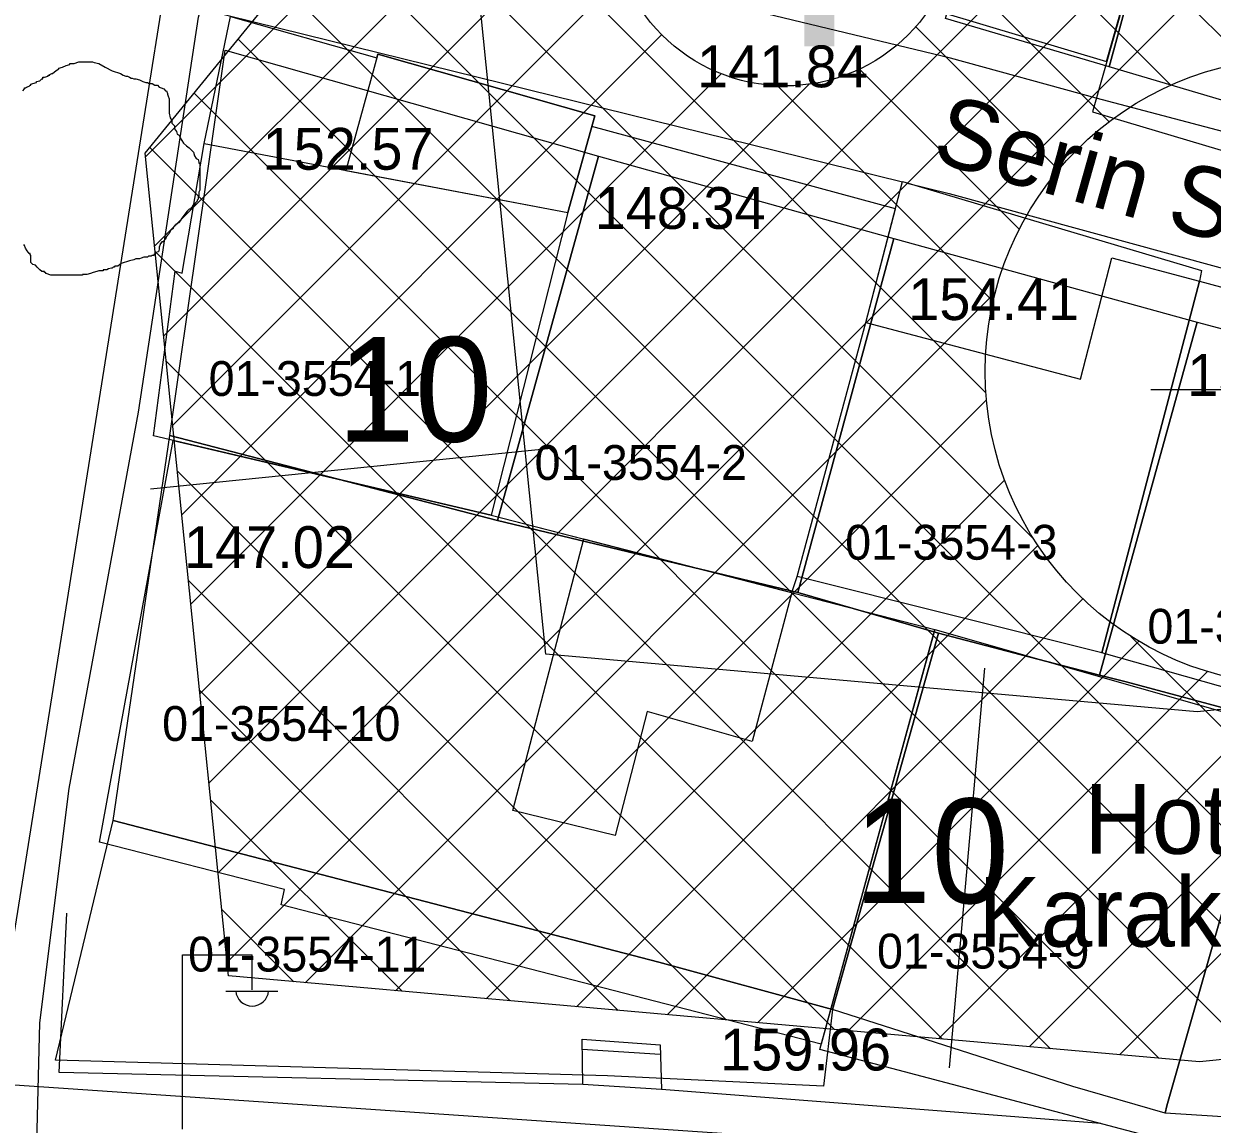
# Model space of a CAD drawing. Extents: x 419101 to 420177, y 4451541 to 4452254.
# Drawn here: x 419988.7 to 420022.82, y 4452110.65 to 4452142.24 of the extents above; entities that cross this region are included whole.
import ezdxf

# ---------------------------------------------------------------- set-up
doc = ezdxf.new("R2010")
doc.units = 0
for name, color, linetype in [('2_KADASTRO', 7, 'Continuous'), ('3_HALİHAZIR', 7, 'Continuous'), ('Level 10', 7, 'Continuous'), ('Level 15', 7, 'Continuous'), ('Level 20', 7, 'Continuous'), ('Level 28', 7, 'Continuous'), ('Level 3', 7, 'Continuous'), ('Level 30', 7, 'Continuous')]:
    doc.layers.add(name, color=color, linetype=linetype)

msp = doc.modelspace()

# ---------------------------------------------------------------- linework, layer by layer
at = {"layer": '2_KADASTRO'}
for points in [[(420015.157, 4452142.385), (420018.059, 4452153.007), (420022.798, 4452151.741), (420019.864, 4452141)], [(420019.864, 4452141), (420022.798, 4452151.741), (420027.218, 4452150.528), (420029.606, 4452149.806), (420026.592, 4452139.015)], [(419992.89, 4452130.42), (419994.48, 4452141.48), (420005.2, 4452138.44), (420002.3, 4452127.98)], [(420002.3, 4452127.98), (420005.2, 4452138.44), (420013.68, 4452136.07), (420010.92, 4452125.91)], [(420010.92, 4452125.91), (420013.68, 4452136.07), (420022.39, 4452133.67), (420019.587, 4452123.545), (420017.3, 4452124.13), (420014.96, 4452124.75)], [(420019.587, 4452123.545), (420022.39, 4452133.67), (420031.031, 4452131.378), (420028.26, 4452121.23), (420024.668, 4452122.193), (420020.35, 4452123.35)], [(419991.26, 4452119.37), (419992.89, 4452130.42), (420002.3, 4452127.98), (420010.92, 4452125.91), (420014.96, 4452124.75), (420011.92, 4452113.95), (420006.93, 4452115.3)], [(420011.92, 4452113.95), (420014.96, 4452124.75), (420017.3, 4452124.13), (420019.587, 4452123.545), (420020.35, 4452123.35), (420024.668, 4452122.193), (420021.52, 4452111.18), (420021.47, 4452110.97), (420018.82, 4452111.74)], [(420021.47, 4452110.97), (420021.52, 4452111.18), (420024.668, 4452122.193), (420028.26, 4452121.23), (420035.252, 4452119.258), (420032.76, 4452110.25)], [(419989.61, 4452112.493), (419991.26, 4452119.37), (420006.93, 4452115.3), (420011.92, 4452113.95), (420011.66, 4452111.75), (420005.46, 4452112.04)]]:
    msp.add_lwpolyline(points, close=True, dxfattribs=at)
at = {"layer": '3_HALİHAZIR'}
for p, q in [((419993.255, 4452110.515), (419993.255, 4452115.515)), ((419993.255, 4452115.515), (419995.255, 4452115.515)), ((419995.255, 4452114.515), (419995.255, 4452115.515)), ((419994.495, 4452114.475), (419995.995, 4452114.475)), ((420004.732, 4452112.805), (420006.974, 4452112.66)), ((420004.752, 4452111.801), (420007.007, 4452111.656))]:
    msp.add_line(p, q, dxfattribs=at)
for points in [[(420015.021, 4452142.576), (420019.787, 4452141.15), (420022.815, 4452151.794), (420017.871, 4452153.091)], [(420026.315, 4452137.963), (420027.679, 4452142.887), (420028.377, 4452145.396), (420029.572, 4452149.985), (420026.936, 4452150.652), (420022.815, 4452151.794), (420019.378, 4452139.71), (420026.223, 4452137.672)], [(419993.873, 4452138.797), (419994.629, 4452142.446), (419998.83, 4452141.257), (419998.859, 4452141.361), (420005.094, 4452139.59), (420004.32, 4452136.823), (420002.116, 4452128.138), (419992.423, 4452130.41), (419993.047, 4452135.136), (419993.241, 4452135.076)], [(419997.941, 4452138.028), (420004.32, 4452136.823), (420005.094, 4452139.59), (419998.859, 4452141.361)], [(420002.116, 4452128.138), (420010.746, 4452125.911), (420010.906, 4452126.376), (420012.875, 4452133.661), (420013.724, 4452136.928), (420005.01, 4452139.291), (420004.32, 4452136.823), (420002.116, 4452128.138)], [(420002.116, 4452128.138), (419992.423, 4452130.41), (419993.047, 4452135.136), (419993.241, 4452135.076), (419993.873, 4452138.797), (420004.32, 4452136.823)], [(420012.875, 4452133.661), (420013.926, 4452137.705), (420022.513, 4452135.152), (420022.454, 4452134.846), (420019.645, 4452124.181), (420010.906, 4452126.376)], [(420010.906, 4452126.376), (420012.875, 4452133.661), (420019.041, 4452132.034), (420019.941, 4452135.514), (420022.454, 4452134.846), (420019.645, 4452124.181)], [(420022.454, 4452134.846), (420031.181, 4452132.492), (420028.307, 4452121.733), (420019.645, 4452124.181)], [(419992.985, 4452130.279), (420002.116, 4452128.138), (420014.853, 4452124.851), (420011.592, 4452112.947), (419996.084, 4452116.953), (419996.187, 4452117.389), (419990.877, 4452118.748)], [(420002.738, 4452119.654), (420004.773, 4452127.452), (420010.746, 4452125.911), (420009.607, 4452121.635), (420006.596, 4452122.502), (420005.675, 4452118.939)], [(420011.55, 4452112.797), (420014.853, 4452124.851), (420032.392, 4452119.853), (420032.47, 4452120.109), (420035.251, 4452119.279), (420034.283, 4452116.002), (420033.547, 4452113.511), (420032.346, 4452108.778), (420020.98, 4452109.828), (420021.06, 4452110.292)], [(420007.008, 4452111.65), (420004.753, 4452111.796), (420004.726, 4452113.098), (420006.966, 4452112.928)]]:
    msp.add_lwpolyline(points, close=True, dxfattribs=at)
for points in [[(420034.07, 4452136.251), (420019.49, 4452140.105), (420015.302, 4452141.249), (420001.179, 4452144.65), (419993.646, 4452146.237), (419993.619, 4452146.286), (419993.601, 4452146.368)], [(419991.994, 4452131.087), (419993.716, 4452142.426), (419993.752, 4452142.569), (419993.869, 4452142.648), (420013.924, 4452137.698)], [(420014.062, 4452137.664), (420015.266, 4452137.367), (420036.934, 4452131.441), (420052.383, 4452126.3), (420052.501, 4452126.197), (420052.538, 4452126.114), (420052.54, 4452125.98), (420052.507, 4452125.76), (420048.236, 4452115.681)], [(420005.714, 4452106.763), (419989.317, 4452107.038), (419989.202, 4452107.06), (419989.051, 4452107.213), (419989.006, 4452107.421), (419989.16, 4452113.562), (419990, 4452120.286), (419991.994, 4452131.087)], [(420004.753, 4452111.796), (419989.713, 4452112.143), (419989.933, 4452116.711)], [(420019.618, 4452110.672), (420007.008, 4452111.65)]]:
    msp.add_lwpolyline(points, dxfattribs=at)
msp.add_arc((419995.255, 4452114.518), 0.474, 184.8384, 355.1464, dxfattribs=at)
at = {"layer": 'Level 10'}
msp.add_lwpolyline([(420065.245, 4452152.359), (419997.178, 4452171.149), (419987.722, 4452111.832), (420046.839, 4452107.791)], close=True, dxfattribs=at)
at = {"layer": 'Level 15'}
for p, q in [((419992.455, 4452135.85), (420011.116, 4452154.512)), ((420023.806, 4452141.133), (420010.491, 4452154.448)), ((419992.195, 4452138.419), (420007.969, 4452154.193)), ((419994.015, 4452120.44), (420027.035, 4452153.46)), ((419994.275, 4452117.872), (420029.188, 4452152.785)), ((419994.535, 4452115.303), (420031.341, 4452152.109)), ((420016.322, 4452131.647), (419999.941, 4452148.028)), ((420017.698, 4452127.442), (419998.67, 4452146.47)), ((420021.635, 4452140.477), (420015.389, 4452146.723)), ((419992.715, 4452133.282), (420005.605, 4452146.172)), ((420029.19, 4452113.122), (419997.399, 4452144.913)), ((420019.857, 4452139.425), (420015.324, 4452143.958)), ((419992.975, 4452130.714), (420005.895, 4452143.635)), ((420026.621, 4452112.862), (419996.128, 4452143.356)), ((420018.409, 4452138.045), (420014.305, 4452142.149)), ((419993.235, 4452128.145), (420007.012, 4452141.922)), ((420024.052, 4452112.603), (419994.857, 4452141.798)), ((419993.495, 4452125.577), (420008.719, 4452140.801)), ((420017.281, 4452136.343), (420012.692, 4452140.933)), ((419993.755, 4452123.008), (420011.248, 4452140.501)), ((420016.529, 4452134.269), (420010.339, 4452140.458)), ((420021.282, 4452112.545), (419993.586, 4452140.241)), ((420018.178, 4452112.82), (419992.314, 4452138.684)), ((420015.075, 4452113.095), (419992.47, 4452135.7)), ((419996.776, 4452114.716), (420016.593, 4452134.533)), ((420020.16, 4452112.644), (420040.945, 4452133.429)), ((420011.972, 4452113.37), (419992.789, 4452132.553)), ((419999.375, 4452114.486), (420016.337, 4452131.448)), ((420008.868, 4452113.645), (419993.107, 4452129.406)), ((420001.973, 4452114.256), (420016.858, 4452129.14)), ((420004.571, 4452114.025), (420017.812, 4452127.266)), ((420005.765, 4452113.92), (419993.426, 4452126.258)), ((420007.169, 4452113.795), (420019.105, 4452125.731)), ((420031.758, 4452113.382), (420020.485, 4452124.655)), ((420009.767, 4452113.565), (420020.716, 4452124.514)), ((420012.366, 4452113.335), (420022.679, 4452123.648)), ((420017.562, 4452112.874), (420028.555, 4452123.867)), ((420014.964, 4452113.105), (420025.119, 4452123.26)), ((420002.661, 4452114.195), (419993.745, 4452123.111)), ((419999.558, 4452114.47), (419994.063, 4452119.964)), ((419996.455, 4452114.744), (419994.382, 4452116.817))]:
    msp.add_line(p, q, dxfattribs=at)
at = {"layer": 'Level 20'}
for p, q in [((420003.934, 4452130.058), (419992.332, 4452128.884)), ((420015.276, 4452112.268), (420016.292, 4452123.745))]:
    msp.add_line(p, q, dxfattribs=at)
msp.add_lwpolyline([(420028.926, 4452152.867), (420031.903, 4452123.449), (420022.388, 4452122.486), (420003.691, 4452124.142), (420001.126, 4452149.479)], dxfattribs=at)
at = {"layer": 'Level 28'}
msp.add_lwpolyline([(420042.86, 4452114.505), (420022.455, 4452112.441), (419994.575, 4452114.911), (419992.184, 4452138.524), (420004.704, 4452153.863), (420020.621, 4452155.473), (420039.307, 4452149.61)], dxfattribs=at)
at = {"layer": 'Level 3'}
for points in [[(419989.812, 4452140.991), (419989.916, 4452141.043), (419990.019, 4452141.069), (419990.019, 4452141.095), (419990.045, 4452141.095), (419990.071, 4452141.095), (419990.149, 4452141.095), (419990.279, 4452141.147), (419990.383, 4452141.147), (419990.46, 4452141.147), (419990.512, 4452141.147), (419990.59, 4452141.147), (419990.642, 4452141.147), (419990.668, 4452141.147), (419990.72, 4452141.121), (419990.85, 4452141.095), (419991.031, 4452140.991), (419991.239, 4452140.887), (419991.472, 4452140.809), (419991.55, 4452140.757), (419991.628, 4452140.731), (419991.68, 4452140.731), (419991.732, 4452140.705), (419991.783, 4452140.679), (419991.809, 4452140.679), (419991.861, 4452140.653), (419991.913, 4452140.653), (419992.017, 4452140.627), (419992.121, 4452140.575), (419992.198, 4452140.549), (419992.25, 4452140.549), (419992.302, 4452140.523), (419992.354, 4452140.523), (419992.38, 4452140.523), (419992.458, 4452140.472), (419992.536, 4452140.472), (419992.588, 4452140.42), (419992.639, 4452140.394), (419992.717, 4452140.368), (419992.769, 4452140.316), (419992.795, 4452140.316), (419992.821, 4452140.238), (419992.821, 4452140.212), (419992.847, 4452140.16), (419992.873, 4452140.082), (419992.873, 4452140.056), (419992.873, 4452139.978), (419992.873, 4452139.926), (419992.873, 4452139.848), (419992.873, 4452139.822), (419992.873, 4452139.744), (419992.873, 4452139.667), (419992.899, 4452139.537), (419992.951, 4452139.459), (419992.951, 4452139.381), (419993.029, 4452139.303), (419993.029, 4452139.225), (419993.08, 4452139.147), (419993.106, 4452139.069), (419993.158, 4452139.043), (419993.184, 4452138.965), (419993.236, 4452138.887), (419993.288, 4452138.81), (419993.366, 4452138.732), (419993.444, 4452138.68), (419993.495, 4452138.628), (419993.521, 4452138.602), (419993.573, 4452138.55), (419993.599, 4452138.446), (419993.651, 4452138.368), (419993.703, 4452138.342), (419993.729, 4452138.264), (419993.729, 4452138.238), (419993.755, 4452138.238), (419993.755, 4452138.212), (419993.755, 4452138.186), (419993.755, 4452138.134), (419993.755, 4452138.031), (419993.755, 4452137.979), (419993.755, 4452137.901), (419993.755, 4452137.823), (419993.755, 4452137.745), (419993.755, 4452137.667), (419993.755, 4452137.589), (419993.755, 4452137.537), (419993.755, 4452137.459), (419993.729, 4452137.407), (419993.729, 4452137.303), (419993.703, 4452137.277), (419993.703, 4452137.2), (419993.677, 4452137.174), (419993.677, 4452137.148), (419993.625, 4452137.096), (419993.573, 4452137.018), (419993.547, 4452137.018), (419993.547, 4452136.992), (419993.521, 4452136.966), (419993.495, 4452136.94), (419993.495, 4452136.914), (419993.47, 4452136.914), (419993.444, 4452136.914)], [(419988.67, 4452140.316), (419988.722, 4452140.368), (419988.722, 4452140.394), (419988.748, 4452140.394), (419988.774, 4452140.42), (419988.852, 4452140.446), (419988.878, 4452140.472), (419988.904, 4452140.472), (419988.904, 4452140.498), (419988.956, 4452140.523), (419989.06, 4452140.549), (419989.06, 4452140.575), (419989.163, 4452140.601), (419989.215, 4452140.653), (419989.241, 4452140.653), (419989.241, 4452140.679), (419989.241, 4452140.705), (419989.293, 4452140.705), (419989.397, 4452140.731), (419989.397, 4452140.757), (419989.423, 4452140.757), (419989.449, 4452140.757), (419989.449, 4452140.783), (419989.501, 4452140.809), (419989.527, 4452140.809), (419989.578, 4452140.861), (419989.656, 4452140.913), (419989.708, 4452140.939), (419989.708, 4452140.965), (419989.812, 4452140.991)], [(419993.444, 4452136.914), (419993.392, 4452136.862), (419993.236, 4452136.654), (419993.184, 4452136.576), (419993.158, 4452136.524), (419993.132, 4452136.524), (419993.106, 4452136.498), (419993.08, 4452136.498), (419993.08, 4452136.472), (419993.054, 4452136.472), (419993.054, 4452136.446), (419993.029, 4452136.446), (419993.029, 4452136.42), (419993.003, 4452136.42), (419992.977, 4452136.343), (419992.951, 4452136.343), (419992.925, 4452136.317), (419992.873, 4452136.213), (419992.795, 4452136.135), (419992.769, 4452136.057), (419992.691, 4452135.979), (419992.665, 4452135.979), (419992.639, 4452135.953), (419992.639, 4452135.927), (419992.613, 4452135.927), (419992.613, 4452135.901), (419992.588, 4452135.823), (419992.588, 4452135.771), (419992.562, 4452135.693), (419992.484, 4452135.667), (419992.484, 4452135.641), (419992.458, 4452135.641), (419992.458, 4452135.615), (419992.432, 4452135.615), (419992.432, 4452135.589), (419992.406, 4452135.589), (419992.38, 4452135.589), (419992.354, 4452135.564), (419992.328, 4452135.564), (419992.302, 4452135.564), (419992.276, 4452135.564), (419992.25, 4452135.538), (419992.224, 4452135.538), (419992.198, 4452135.538), (419992.172, 4452135.538), (419992.147, 4452135.538), (419992.069, 4452135.512), (419992.017, 4452135.486), (419991.939, 4452135.486), (419991.913, 4452135.486), (419991.861, 4452135.46), (419991.732, 4452135.434), (419991.498, 4452135.356), (419991.394, 4452135.278), (419991.316, 4452135.278), (419991.291, 4452135.252), (419991.265, 4452135.252), (419991.239, 4452135.226), (419991.213, 4452135.226), (419991.135, 4452135.2), (419991.083, 4452135.174), (419991.057, 4452135.174), (419991.031, 4452135.174), (419991.005, 4452135.174), (419990.979, 4452135.174), (419990.979, 4452135.148), (419990.953, 4452135.148), (419990.927, 4452135.148), (419990.85, 4452135.148), (419990.798, 4452135.122), (419990.694, 4452135.096), (419990.616, 4452135.07), (419990.512, 4452135.044), (419990.46, 4452135.044), (419990.434, 4452135.044), (419990.409, 4452135.044), (419990.383, 4452135.044), (419990.383, 4452135.018), (419990.357, 4452135.018), (419990.331, 4452135.018), (419990.305, 4452135.018), (419990.279, 4452135.018), (419990.253, 4452135.018), (419990.227, 4452135.018), (419990.201, 4452135.018), (419990.175, 4452135.018), (419990.149, 4452135.018), (419990.071, 4452135.018), (419990.019, 4452135.018), (419989.942, 4452135.018), (419989.89, 4452135.018), (419989.864, 4452135.018), (419989.838, 4452135.018), (419989.786, 4452135.018), (419989.708, 4452135.018), (419989.682, 4452135.018), (419989.63, 4452135.018), (419989.604, 4452135.018), (419989.552, 4452135.018), (419989.527, 4452135.018), (419989.501, 4452135.018)], [(419989.501, 4452135.018), (419989.475, 4452135.018), (419989.345, 4452135.07), (419989.319, 4452135.096), (419989.293, 4452135.096), (419989.293, 4452135.122), (419989.215, 4452135.122), (419989.163, 4452135.174), (419989.086, 4452135.252), (419989.034, 4452135.304), (419988.956, 4452135.33), (419988.93, 4452135.356), (419988.904, 4452135.382), (419988.904, 4452135.408), (419988.904, 4452135.486), (419988.904, 4452135.564), (419988.904, 4452135.589), (419988.878, 4452135.615), (419988.878, 4452135.641), (419988.852, 4452135.641), (419988.8, 4452135.719), (419988.748, 4452135.797), (419988.722, 4452135.875), (419988.696, 4452135.901)]]:
    msp.add_lwpolyline(points, dxfattribs=at)
at = {"layer": 'Level 30'}
msp.add_line((420031.057, 4452131.727), (420021.057, 4452131.727), dxfattribs=at)
for centre, radius in [((420010.553, 4452145.453), 5), ((420025.301, 4452132.258), 9)]:
    msp.add_circle(centre, radius, dxfattribs=at)

# ---------------------------------------------------------------- texts
at = {"layer": '2_KADASTRO'}
for s, p in [('01-3554-1', (419994.006, 4452131.555)), ('01-3554-2', (420003.364, 4452129.145)), ('01-3554-3', (420012.282, 4452126.855)), ('01-3554-4', (420020.959, 4452124.445)), ('01-3554-10', (419992.671, 4452121.654)), ('01-3554-9', (420013.196, 4452115.122)), ('01-3554-11', (419993.417, 4452115.036))]:
    msp.add_text(s, height=1, dxfattribs=at).set_placement(p)
at = {"layer": '3_HALİHAZIR'}
for s, height, rotation, p in [('141.84 ', 1.2, 359.9979, (420008.028, 4452140.413)), ('Serin Sokak', 2, 344.2491, (420014.711, 4452138.313))]:
    msp.add_text(s, height=height, rotation=rotation, dxfattribs=at).set_placement(p)
for s, height, p in [('152.57', 1.2, (419995.554, 4452138.047)), ('148.34', 1.2, (420005.088, 4452136.349)), ('154.41', 1.2, (420014.091, 4452133.733)), ('152.04', 1.2, (420022.099, 4452131.558)), ('147.02', 1.2, (419993.298, 4452126.617)), ('Hotel', 2, (420019.152, 4452118.414)), ('Karakaya', 2, (420016.104, 4452115.752)), ('159.96', 1.2, (420008.69, 4452112.197))]:
    msp.add_text(s, height=height, dxfattribs=at).set_placement(p)
at = {"layer": 'Level 20'}
for p in [(419997.694, 4452130.242), (420012.522, 4452116.999)]:
    msp.add_text('10', height=3, dxfattribs=at).set_placement(p)
at = {"layer": 'Level 30'}
msp.add_text('Y', height=7, dxfattribs=at).set_placement((420008.421, 4452141.586))

doc.saveas('drawing.dxf')
